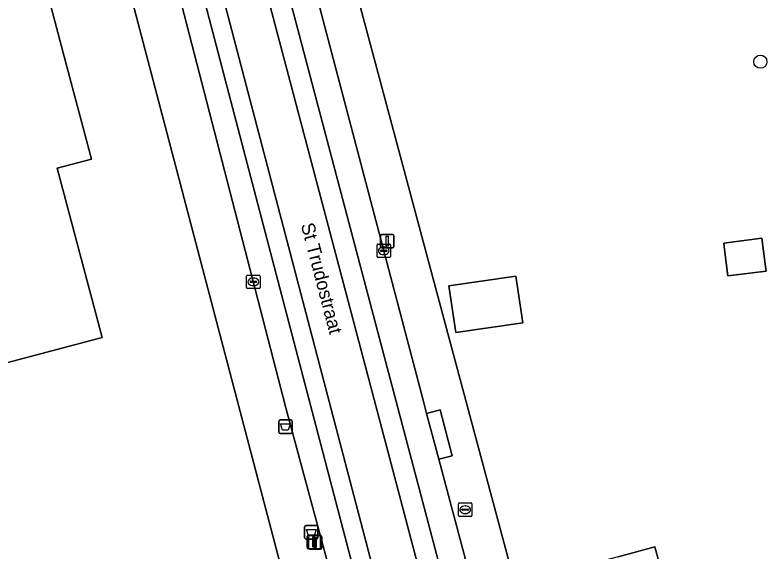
# Model space of a CAD drawing. Extents: x 159371 to 159986, y 382987 to 383597.
# Drawn here: x 159658.7 to 159714.5, y 383388.8 to 383428.7 of the extents above; entities that cross this region are included whole.
import ezdxf

# ---------------------------------------------------------------- set-up
doc = ezdxf.new("R2010")
doc.units = 0
for name, color, linetype in [('IMGEO_Afvalbak', 7, 'Continuous'), ('IMGEO_Boom', 7, 'Continuous'), ('IMGEO_Brandkraan', 7, 'Continuous'), ('IMGEO_Erf', 7, 'Continuous'), ('IMGEO_Kolk', 7, 'Continuous'), ('IMGEO_Lichtmast', 7, 'Continuous'), ('IMGEO_Openbare_ruimte_label', 7, 'Continuous'), ('IMGEO_Pand', 7, 'Continuous'), ('IMGEO_Parkeervlak_gesloten', 7, 'Continuous'), ('IMGEO_Rijbaan_lokaal_gesloten', 7, 'Continuous'), ('IMGEO_Voetpad_open', 7, 'Continuous')]:
    doc.layers.add(name, color=color, linetype=linetype)

msp = doc.modelspace()

# ---------------------------------------------------------------- linework, layer by layer
at = {"layer": 'IMGEO_Afvalbak'}
for p, q in [((159678.253, 383397.748), (159678.253, 383398.548)), ((159678.253, 383398.548), (159678.253, 383397.748)), ((159678.353, 383398.648), (159679.143, 383398.648)), ((159679.143, 383398.648), (159678.353, 383398.648)), ((159679.243, 383398.548), (159679.243, 383397.748)), ((159679.243, 383397.748), (159679.243, 383398.548)), ((159679.143, 383397.648), (159678.353, 383397.648)), ((159678.353, 383397.648), (159679.143, 383397.648)), ((159680.276, 383390.809), (159681.066, 383390.809)), ((159681.066, 383390.809), (159680.276, 383390.809)), ((159680.176, 383389.909), (159680.176, 383390.709)), ((159680.176, 383390.709), (159680.176, 383389.909)), ((159681.166, 383390.709), (159681.166, 383389.909)), ((159681.166, 383389.909), (159681.166, 383390.709)), ((159681.066, 383389.809), (159680.276, 383389.809)), ((159680.276, 383389.809), (159681.066, 383389.809))]:
    msp.add_line(p, q, dxfattribs=at)
for points in [[(159678.396, 383398.362), (159679.1, 383398.362), (159678.951, 383397.892), (159678.545, 383397.892), (159678.396, 383398.362)], [(159680.319, 383390.523), (159681.023, 383390.523), (159680.874, 383390.053), (159680.468, 383390.053), (159680.319, 383390.523)]]:
    msp.add_lwpolyline(points, dxfattribs=at)
for centre, start, end in [((159678.353, 383398.548), 90, 180), ((159678.353, 383398.548), 90, 180), ((159679.143, 383398.548), 0, 90), ((159679.143, 383398.548), 360, 90), ((159678.353, 383397.748), 180, 270), ((159678.353, 383397.748), 180, 270), ((159679.143, 383397.748), 270, 0), ((159679.143, 383397.748), 270, 0), ((159680.276, 383390.709), 90, 180), ((159680.276, 383390.709), 90, 180), ((159681.066, 383390.709), 0, 90), ((159681.066, 383390.709), 360, 90), ((159680.276, 383389.909), 180, 270), ((159680.276, 383389.909), 180, 270), ((159681.066, 383389.909), 270, 0), ((159681.066, 383389.909), 270, 0)]:
    msp.add_arc(centre, 0.1, start, end, dxfattribs=at)
at = {"layer": 'IMGEO_Boom'}
msp.add_circle((159714, 383425.254), 0.489, dxfattribs=at)
at = {"layer": 'IMGEO_Brandkraan'}
for p, q in [((159691.594, 383391.559), (159691.594, 383392.411)), ((159691.669, 383392.485), (159692.521, 383392.485)), ((159692.595, 383392.411), (159692.595, 383391.559)), ((159691.853, 383391.979), (159691.853, 383391.991)), ((159692.291, 383391.942), (159691.893, 383391.942)), ((159691.896, 383392.028), (159692.294, 383392.028)), ((159692.082, 383392.265), (159692.107, 383392.265)), ((159692.337, 383391.991), (159692.337, 383391.979)), ((159692.521, 383391.485), (159691.669, 383391.485)), ((159692.105, 383391.705), (159692.08, 383391.705))]:
    msp.add_line(p, q, dxfattribs=at)
for points in [[(159691.594, 383391.559), (159691.594, 383392.411)], [(159691.669, 383392.485), (159692.521, 383392.485)], [(159692.595, 383392.411), (159692.595, 383391.559)], [(159692.521, 383391.485), (159691.669, 383391.485)]]:
    msp.add_lwpolyline(points, dxfattribs=at)
for centre, radius, start, end in [((159691.671, 383392.409), 0.0765, 91.552, 178.448), ((159691.671, 383392.409), 0.0765, 91.552, 178.448), ((159692.519, 383392.409), 0.0765, 1.552, 88.448), ((159692.519, 383392.409), 0.0765, 1.552, 88.448), ((159691.893, 383391.988), 0.0403, 85.8775, 175.7526), ((159691.89, 383391.978), 0.0366, 178.938, 274.7102), ((159692.294, 383391.985), 0.043, 264.8664, 352.4533), ((159692.298, 383391.99), 0.0386, 1.7309, 96.639), ((159691.671, 383391.561), 0.0765, 181.552, 268.448), ((159691.671, 383391.561), 0.0765, 181.552, 268.448), ((159692.519, 383391.561), 0.0765, 271.552, 358.448), ((159692.519, 383391.561), 0.0765, 271.552, 358.448)]:
    msp.add_arc(centre, radius, start, end, dxfattribs=at)
for centre, major_axis, ratio, start_param, end_param in [((159692.081, 383391.985), (-0.387, 0.002), 0.722429, 4.712389, 7.853982), ((159692.106, 383391.985), (-0.39, 0.002), 0.717154, 1.570796, 4.712389)]:
    msp.add_ellipse(centre, major_axis=major_axis, ratio=ratio, start_param=start_param, end_param=end_param, dxfattribs=at)
at = {"layer": 'IMGEO_Erf'}
for points in [[(159658.841, 383518.144), (159664.244, 383500), (159669.551, 383482.179), (159670.697, 383478.285), (159681.184, 383441.029), (159689.89, 383408.493), (159695.793, 383386.432)], [(159678.304, 383388.157), (159659.581, 383459.485), (159659.066, 383461.404), (159648.346, 383458.627)], [(159656.117, 383449.106), (159662.242, 383426.01), (159664.362, 383418.013), (159661.82, 383417.339), (159665.152, 383404.773), (159656.453, 383402.466)], [(159703.447, 383388.493), (159706.168, 383389.226), (159706.561, 383387.767)]]:
    msp.add_lwpolyline(points, dxfattribs=at)
for points in [[(159714.356, 383410.216), (159714.419, 383409.711), (159711.597, 383409.349), (159711.345, 383411.317), (159711.284, 383411.79), (159714.118, 383412.139)], [(159695.852, 383409.334), (159696.362, 383405.865), (159691.394, 383405.135), (159690.884, 383408.604)]]:
    msp.add_lwpolyline(points, close=True, dxfattribs=at)
at = {"layer": 'IMGEO_Kolk'}
for p, q in [((159685.548, 383410.789), (159685.548, 383411.641)), ((159685.623, 383411.715), (159686.475, 383411.715)), ((159686.036, 383411.495), (159686.061, 383411.495)), ((159686.549, 383411.641), (159686.549, 383410.789)), ((159685.807, 383411.209), (159685.807, 383411.221)), ((159686.245, 383411.172), (159685.847, 383411.172)), ((159685.85, 383411.258), (159686.248, 383411.258)), ((159686.059, 383410.935), (159686.034, 383410.935)), ((159686.291, 383411.221), (159686.291, 383411.209)), ((159686.475, 383410.715), (159685.623, 383410.715)), ((159675.871, 383408.48), (159675.871, 383409.332)), ((159675.946, 383409.406), (159676.798, 383409.406)), ((159676.359, 383409.186), (159676.384, 383409.186)), ((159676.872, 383409.332), (159676.872, 383408.48)), ((159676.13, 383408.9), (159676.13, 383408.912)), ((159676.568, 383408.863), (159676.17, 383408.863)), ((159676.173, 383408.949), (159676.571, 383408.949)), ((159676.382, 383408.626), (159676.357, 383408.626)), ((159676.614, 383408.912), (159676.614, 383408.9)), ((159676.798, 383408.406), (159675.946, 383408.406))]:
    msp.add_line(p, q, dxfattribs=at)
for points in [[(159685.548, 383410.789), (159685.548, 383411.641)], [(159685.623, 383411.715), (159686.475, 383411.715)], [(159686.549, 383411.641), (159686.549, 383410.789)], [(159686.475, 383410.715), (159685.623, 383410.715)], [(159675.871, 383408.48), (159675.871, 383409.332)], [(159675.946, 383409.406), (159676.798, 383409.406)], [(159676.872, 383409.332), (159676.872, 383408.48)], [(159676.798, 383408.406), (159675.946, 383408.406)]]:
    msp.add_lwpolyline(points, dxfattribs=at)
for centre, radius, start, end in [((159685.625, 383411.639), 0.0765, 91.552, 178.448), ((159685.625, 383411.639), 0.0765, 91.552, 178.448), ((159686.473, 383411.639), 0.0765, 1.552, 88.448), ((159686.473, 383411.639), 0.0765, 1.552, 88.448), ((159685.847, 383411.218), 0.0403, 85.8775, 175.7526), ((159685.844, 383411.208), 0.0366, 178.938, 274.7102), ((159686.248, 383411.215), 0.043, 264.8664, 352.4533), ((159686.252, 383411.22), 0.0386, 1.7309, 96.639), ((159685.625, 383410.791), 0.0765, 181.552, 268.448), ((159685.625, 383410.791), 0.0765, 181.552, 268.448), ((159686.473, 383410.791), 0.0765, 271.552, 358.448), ((159686.473, 383410.791), 0.0765, 271.552, 358.448), ((159675.948, 383409.33), 0.0765, 91.552, 178.448), ((159675.948, 383409.33), 0.0765, 91.552, 178.448), ((159676.796, 383409.33), 0.0765, 1.552, 88.448), ((159676.796, 383409.33), 0.0765, 1.552, 88.448), ((159676.17, 383408.909), 0.0403, 85.8775, 175.7526), ((159676.167, 383408.899), 0.0366, 178.938, 274.7102), ((159676.571, 383408.906), 0.043, 264.8664, 352.4533), ((159676.575, 383408.911), 0.0386, 1.7309, 96.639), ((159675.948, 383408.482), 0.0765, 181.552, 268.448), ((159675.948, 383408.482), 0.0765, 181.552, 268.448), ((159676.796, 383408.482), 0.0765, 271.552, 358.448), ((159676.796, 383408.482), 0.0765, 271.552, 358.448)]:
    msp.add_arc(centre, radius, start, end, dxfattribs=at)
for centre, major_axis, ratio, start_param, end_param in [((159686.035, 383411.215), (-0.387, 0.002), 0.722429, 4.712389, 7.853982), ((159686.06, 383411.215), (-0.39, 0.002), 0.717154, 1.570796, 4.712389), ((159676.358, 383408.906), (-0.387, 0.002), 0.722429, 4.712389, 7.853982), ((159676.383, 383408.906), (-0.39, 0.002), 0.717154, 1.570796, 4.712389)]:
    msp.add_ellipse(centre, major_axis=major_axis, ratio=ratio, start_param=start_param, end_param=end_param, dxfattribs=at)
at = {"layer": 'IMGEO_Lichtmast'}
for p, q in [((159685.808, 383411.524), (159685.808, 383412.324)), ((159685.808, 383412.324), (159685.808, 383411.524)), ((159685.908, 383412.424), (159686.698, 383412.424)), ((159686.698, 383412.424), (159685.908, 383412.424)), ((159686.798, 383412.324), (159686.798, 383411.524)), ((159686.798, 383411.524), (159686.798, 383412.324)), ((159686.698, 383411.424), (159685.908, 383411.424)), ((159685.908, 383411.424), (159686.698, 383411.424)), ((159680.362, 383389.186), (159680.362, 383389.986)), ((159680.362, 383389.986), (159680.362, 383389.186)), ((159680.462, 383390.086), (159681.252, 383390.086)), ((159681.252, 383390.086), (159680.462, 383390.086)), ((159680.467, 383389.163), (159680.467, 383389.963)), ((159680.467, 383389.963), (159680.467, 383389.163)), ((159680.567, 383390.063), (159681.357, 383390.063)), ((159681.357, 383390.063), (159680.567, 383390.063)), ((159681.352, 383389.986), (159681.352, 383389.186)), ((159681.352, 383389.186), (159681.352, 383389.986)), ((159681.457, 383389.963), (159681.457, 383389.163)), ((159681.457, 383389.163), (159681.457, 383389.963)), ((159681.252, 383389.086), (159680.462, 383389.086)), ((159680.462, 383389.086), (159681.252, 383389.086)), ((159681.357, 383389.063), (159680.567, 383389.063)), ((159680.567, 383389.063), (159681.357, 383389.063))]:
    msp.add_line(p, q, dxfattribs=at)
for points in [[(159686.228, 383412.299), (159686.378, 383412.299), (159686.378, 383411.549), (159686.228, 383411.549), (159686.228, 383412.299)], [(159680.782, 383389.961), (159680.932, 383389.961), (159680.932, 383389.211), (159680.782, 383389.211), (159680.782, 383389.961)], [(159680.887, 383389.938), (159681.037, 383389.938), (159681.037, 383389.188), (159680.887, 383389.188), (159680.887, 383389.938)]]:
    msp.add_lwpolyline(points, dxfattribs=at)
for centre, start, end in [((159685.908, 383412.324), 90, 180), ((159685.908, 383412.324), 90, 180), ((159686.698, 383412.324), 0, 90), ((159686.698, 383412.324), 360, 90), ((159685.908, 383411.524), 180, 270), ((159685.908, 383411.524), 180, 270), ((159686.698, 383411.524), 270, 0), ((159686.698, 383411.524), 270, 0), ((159680.462, 383389.986), 90, 180), ((159680.462, 383389.986), 90, 180), ((159680.567, 383389.963), 90, 180), ((159680.567, 383389.963), 90, 180), ((159681.252, 383389.986), 0, 90), ((159681.252, 383389.986), 360, 90), ((159681.357, 383389.963), 0, 90), ((159681.357, 383389.963), 360, 90), ((159680.462, 383389.186), 180, 270), ((159680.462, 383389.186), 180, 270), ((159680.567, 383389.163), 180, 270), ((159680.567, 383389.163), 180, 270), ((159681.252, 383389.186), 270, 0), ((159681.252, 383389.186), 270, 0), ((159681.357, 383389.163), 270, 0), ((159681.357, 383389.163), 270, 0)]:
    msp.add_arc(centre, 0.1, start, end, dxfattribs=at)
at = {"layer": 'IMGEO_Pand'}
msp.add_lwpolyline([(159656.453, 383402.466), (159665.152, 383404.773), (159661.82, 383417.339), (159664.362, 383418.013), (159662.242, 383426.01), (159656.117, 383449.106)], dxfattribs=at)
for points in [[(159714.356, 383410.216), (159714.118, 383412.139), (159711.284, 383411.79), (159711.345, 383411.317), (159711.597, 383409.349), (159714.419, 383409.711)], [(159695.852, 383409.334), (159690.884, 383408.604), (159691.394, 383405.135), (159696.362, 383405.865)], [(159704.111, 383386.004), (159706.838, 383386.738), (159706.561, 383387.767), (159706.168, 383389.226), (159703.447, 383388.493), (159700.622, 383387.732), (159695.793, 383386.432), (159695.202, 383386.273), (159696.764, 383380.472), (159705.003, 383382.691)]]:
    msp.add_lwpolyline(points, close=True, dxfattribs=at)
at = {"layer": 'IMGEO_Parkeervlak_gesloten'}
for points in [[(159690.128, 383395.731), (159689.221, 383399.138), (159688.963, 383400.109), (159679.139, 383437.543), (159674.718, 383453.996), (159673.929, 383456.929), (159673.465, 383458.741), (159672.103, 383458.409), (159671.763, 383458.326), (159671.587, 383458.28), (159673.093, 383452.571), (159675.902, 383441.929), (159681.054, 383422.407), (159689.359, 383390.944), (159696.414, 383364.212), (159703.844, 383336.06), (159706.907, 383324.871), (159707.101, 383324.923)], [(159665.691, 383456.728), (159663.864, 383456.282), (159664.964, 383452.218), (159665.106, 383451.555), (159670.1, 383433.187), (159678.787, 383399.561), (159682.877, 383384.322), (159688.475, 383363.216), (159690.31, 383356.311), (159696.363, 383333.532), (159698.5, 383325.536), (159698.524, 383325.331)], [(159700.731, 383323.191), (159691.898, 383356.687), (159665.691, 383456.728)], [(159707.981, 383328.527), (159707.905, 383328.707), (159707.718, 383329.61), (159707.422, 383330.754), (159707.334, 383331.079), (159706.48, 383334.224), (159705.825, 383336.598), (159702.961, 383347.681), (159700.034, 383358.613), (159695.004, 383377.404), (159690.128, 383395.731)]]:
    msp.add_lwpolyline(points, dxfattribs=at)
at = {"layer": 'IMGEO_Rijbaan_lokaal_gesloten'}
for points in [[(159671.587, 383458.28), (159670.74, 383458.056), (159670.094, 383457.885), (159670.625, 383455.872), (159678.409, 383426.38), (159686.465, 383395.857), (159692.786, 383371.909), (159698.534, 383350.133), (159705.315, 383324.44), (159706.001, 383324.626), (159706.907, 383324.871), (159703.844, 383336.06), (159696.414, 383364.212), (159689.359, 383390.944), (159681.054, 383422.407), (159675.902, 383441.929), (159673.093, 383452.571)], [(159665.933, 383456.787), (159665.691, 383456.728), (159691.898, 383356.687), (159700.731, 383323.191), (159702.049, 383323.57), (159696.447, 383345.036), (159693.274, 383357.013), (159667.185, 383456.552), (159667.027, 383457.076)]]:
    msp.add_lwpolyline(points, close=True, dxfattribs=at)
msp.add_lwpolyline([(159710.058, 383306.882), (159710.001, 383307.233), (159707.101, 383324.923), (159706.907, 383324.871), (159706.001, 383324.626), (159705.315, 383324.44), (159698.534, 383350.133), (159692.786, 383371.909), (159686.465, 383395.857), (159678.409, 383426.38), (159670.625, 383455.872), (159670.094, 383457.885), (159667.027, 383457.076), (159667.185, 383456.552), (159693.274, 383357.013), (159696.447, 383345.036), (159702.049, 383323.57), (159700.731, 383323.191)], dxfattribs=at)
at = {"layer": 'IMGEO_Voetpad_open'}
for points in [[(159668.871, 383477.089), (159671.502, 383468.169), (159669.056, 383467.439), (159670.329, 383463.118), (159672.78, 383463.845), (159674.112, 383459.205), (159673.389, 383459.034), (159673.465, 383458.741), (159673.929, 383456.929), (159674.718, 383453.996), (159679.139, 383437.543), (159688.963, 383400.109), (159689.221, 383399.138), (159690.226, 383399.406), (159691.133, 383395.999), (159690.128, 383395.731), (159695.004, 383377.404)], [(159658.393, 383463.518), (159659.066, 383461.404), (159659.581, 383459.485), (159678.304, 383388.157), (159678.706, 383386.624), (159680.913, 383378.095), (159683.326, 383368.772), (159685.743, 383359.431), (159686.767, 383355.473), (159688.157, 383350.102), (159690.86, 383339.654), (159691.725, 383332.764), (159695.046, 383323.244), (159698.94, 383324.722)], [(159678.787, 383399.561), (159670.1, 383433.187), (159665.106, 383451.555), (159664.964, 383452.218), (159663.864, 383456.282), (159663.859, 383456.307), (159662.698, 383456.018), (159661.469, 383460.613), (159664.537, 383461.403), (159663.801, 383463.829)], [(159713.918, 383320.127), (159711.636, 383324.71), (159710.541, 383328.856), (159709.903, 383331.579), (159708.979, 383335.062), (159707.422, 383340.842), (159705.865, 383346.625), (159705.59, 383347.631), (159704.034, 383353.41), (159702.478, 383359.191), (159701.962, 383361.143), (159700.256, 383367.478), (159698.591, 383373.663), (159698.326, 383374.668), (159696.764, 383380.472), (159695.202, 383386.273), (159695.793, 383386.432), (159689.89, 383408.493), (159681.184, 383441.029)], [(159698.524, 383325.331), (159698.5, 383325.536), (159696.363, 383333.532), (159690.31, 383356.311), (159688.475, 383363.216), (159682.877, 383384.322), (159678.787, 383399.561)]]:
    msp.add_lwpolyline(points, dxfattribs=at)
msp.add_lwpolyline([(159690.128, 383395.731), (159691.133, 383395.999), (159690.226, 383399.406), (159689.221, 383399.138)], close=True, dxfattribs=at)

# ---------------------------------------------------------------- texts
at = {"layer": 'IMGEO_Openbare_ruimte_label'}
msp.add_text('St Trudostraat', height=1, rotation=284.7173, dxfattribs=at).set_placement((159679.888, 383413.147))

doc.saveas('drawing.dxf')
